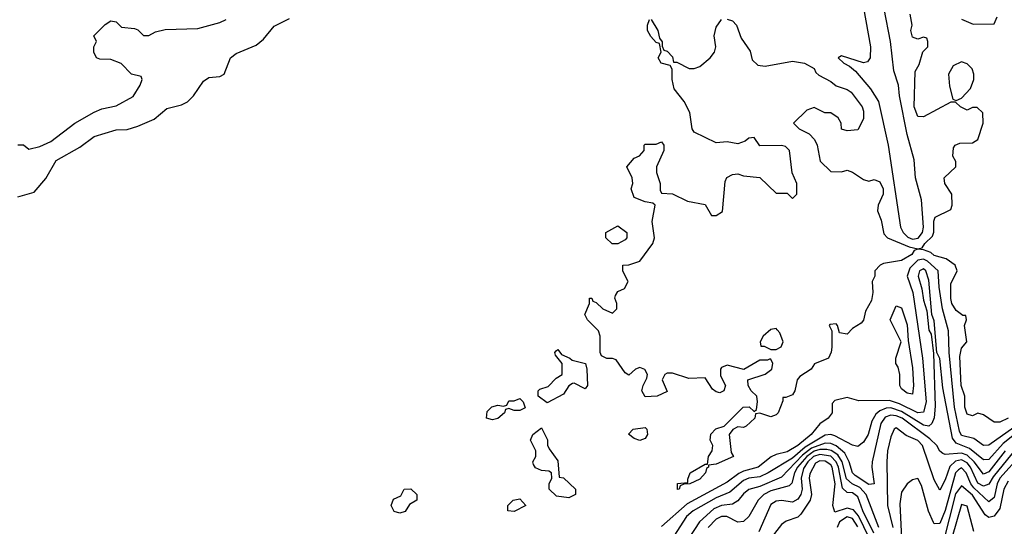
# Model space of a CAD drawing. Header units: inches. Extents: x 2348341 to 2479810, y 460419 to 613669.
# Tile 421 of 656: x 2408436 to 2412047, y 526114 to 527969. Entities that reach past the tile are written whole.
import ezdxf

# ---------------------------------------------------------------- set-up
doc = ezdxf.new("R2010")
doc.units = ezdxf.units.IN
doc.header["$MEASUREMENT"] = 0
doc.layers.add('C4502', color=7, linetype='Continuous')
doc.layers.add('C4512', color=7, linetype='Continuous')

msp = doc.modelspace()

# ---------------------------------------------------------------- linework, layer by layer
at = {"layer": 'C4502', "color": 2}
for points, elevation in [([(2408429.3, 527510.7), (2408450, 527510.6), (2408470, 527494.8), (2408510, 527504.9), (2408550, 527523.8), (2408639, 527590), (2408709.7, 527630.3), (2408737.2, 527642.8), (2408790, 527654), (2408851.9, 527688.1), (2408878, 527730), (2408886, 527750), (2408882, 527762), (2408846, 527770), (2408808.9, 527808.9), (2408770, 527824), (2408730, 527825.2), (2408718, 527830), (2408708.7, 527850), (2408708, 527870), (2408718, 527890), (2408708, 527910), (2408750, 527951.3), (2408770, 527964.7), (2408790, 527962), (2408810, 527942), (2408856.9, 527936.9), (2408870, 527932), (2408890, 527912), (2408910, 527911.3), (2408934.8, 527925.2), (2408970, 527934), (2409090, 527937.3), (2409170, 527958.8), (2409194, 527970)], 62), ([(2408430, 527321), (2408490, 527338), (2408532.5, 527387.5), (2408570, 527454), (2408657.4, 527502.6), (2408710, 527542), (2408790, 527565.5), (2408830, 527567.7), (2408870, 527579.1), (2408930, 527605.5), (2408975.9, 527644.1), (2409030, 527658), (2409051.6, 527668.4), (2409074, 527690), (2409110, 527744.7), (2409130, 527758), (2409170, 527762), (2409186, 527770), (2409209, 527830), (2409230, 527846), (2409304, 527876), (2409330, 527898), (2409370, 527946), (2409426, 527974)], 58)]:
    msp.add_lwpolyline(points, dxfattribs=dict(at, elevation=elevation))
at = {"layer": 'C4502', "color": 2, "elevation": 54}
msp.add_lwpolyline([(2409830, 526162), (2409810, 526168.7), (2409799, 526190), (2409806.6, 526213.4), (2409834, 526226), (2409846, 526250), (2409870, 526251.3), (2409892, 526230), (2409892, 526210), (2409866, 526194), (2409850, 526168)], close=True, dxfattribs=at)
at = {"layer": 'C4512', "color": 2}
for points, elevation in [([(2411448.2, 528470), (2411555.5, 527870), (2411554.3, 527830), (2411544.4, 527815.6), (2411530, 527811.6), (2411450, 527837.2), (2411438, 527830), (2411458, 527810), (2411479.5, 527799.5), (2411501.1, 527781.1), (2411555.8, 527715.8), (2411584.9, 527670), (2411620.6, 527510), (2411666.2, 527210), (2411676, 527190), (2411693.3, 527173.3), (2411710, 527165.1), (2411730.4, 527169.6), (2411746.9, 527190), (2411750.6, 527210), (2411743.5, 527310), (2411720.7, 527390), (2411716, 527456), (2411690, 527549.2), (2411662.5, 527690), (2411658.7, 527730), (2411642.1, 527782.1), (2411629.8, 527890), (2411559.8, 528250)], 58), ([(2412061, 526510), (2412030, 526495.3), (2412010, 526495.3), (2411970, 526522), (2411950, 526528.7), (2411930, 526519), (2411910, 526525.2), (2411901.6, 526550), (2411902, 526590), (2411888.7, 526630), (2411884, 526736), (2411890, 526766), (2411909.3, 526790), (2411901.2, 526850), (2411908, 526870), (2411906, 526886), (2411894, 526886), (2411870, 526904), (2411854.5, 526930), (2411850, 526948), (2411850, 527002), (2411874, 527050), (2411866.6, 527070), (2411833.4, 527093.4), (2411790, 527106.2), (2411776.6, 527116.6), (2411750, 527126.9), (2411730, 527129.6), (2411716.1, 527123.9), (2411707.7, 527110), (2411670, 527088), (2411603.8, 527076.2), (2411591.3, 527070), (2411572, 527050), (2411572, 527030), (2411562, 527010), (2411564.7, 526970), (2411559.6, 526940.4), (2411538, 526902), (2411530.8, 526869.2), (2411522, 526858), (2411490, 526838), (2411470, 526818), (2411442, 526822), (2411435.3, 526850), (2411430, 526855.3), (2411407.1, 526852.9), (2411404.7, 526850), (2411414, 526830), (2411414, 526770), (2411412, 526752), (2411402, 526730), (2411351.1, 526708.9), (2411338, 526690), (2411297.1, 526662.9), (2411287.7, 526650), (2411278.8, 526610), (2411270, 526595.3), (2411246, 526586), (2411234, 526586), (2411234, 526574), (2411218, 526530), (2411210, 526522), (2411190, 526515.3), (2411150, 526528), (2411134, 526526), (2411132, 526510), (2411099.8, 526480.2), (2411090, 526475.3), (2411070, 526478), (2411051, 526469), (2411038, 526450), (2411044.7, 526384.7), (2411054, 526370), (2410990, 526341.2), (2410962, 526338), (2410962, 526330), (2410954.8, 526325.2), (2410950.7, 526310), (2410930, 526286), (2410894, 526270), (2410871.6, 526268.4), (2410858, 526262), (2410854, 526250), (2410848.7, 526248.7), (2410848.7, 526271.3), (2410886, 526274), (2410886, 526286), (2410895.3, 526310), (2410950, 526342), (2410958, 526342), (2410962, 526370), (2410975.3, 526390), (2410978, 526410), (2410968, 526430), (2410970, 526452), (2410989.1, 526470.9), (2411019, 526481), (2411089.1, 526550.9), (2411111.3, 526551.3), (2411130, 526534), (2411138, 526542), (2411142, 526570), (2411139, 526590), (2411118, 526610), (2411108, 526630), (2411106, 526650), (2411170, 526671.3), (2411194, 526690), (2411198, 526710), (2411190, 526726), (2411186, 526726), (2411178, 526722), (2411150, 526722), (2411092, 526688), (2411030, 526704), (2411010, 526695.3), (2411006, 526690), (2411005.4, 526665.4), (2411024.7, 526630), (2411018, 526610), (2411003.1, 526603.1), (2410990, 526606), (2410976.4, 526616.4), (2410950, 526658), (2410890, 526655.3), (2410830, 526675.3), (2410810, 526675.3), (2410802, 526670), (2410792, 526650), (2410810, 526608), (2410774, 526590), (2410730, 526588.7), (2410718, 526610), (2410722, 526630), (2410736.4, 526656.4), (2410738, 526670), (2410728.4, 526688.4), (2410710, 526695.3), (2410694, 526690), (2410670, 526668), (2410656.4, 526676.4), (2410623.1, 526723.1), (2410610, 526728.7), (2410588.9, 526728.9), (2410570, 526738), (2410565.2, 526750), (2410565.2, 526810), (2410559, 526830), (2410518, 526870), (2410508, 526890), (2410526, 526930), (2410526, 526950), (2410534, 526950), (2410538, 526938), (2410550, 526934), (2410574, 526910), (2410610, 526894), (2410626, 526910), (2410626, 526930), (2410618, 526950), (2410620.4, 526959.6), (2410630, 526974), (2410654.6, 526985.4), (2410668, 527010), (2410648.4, 527048.4), (2410648, 527070), (2410670, 527072), (2410710, 527084.7), (2410758, 527150), (2410764, 527170), (2410756, 527230), (2410766, 527290), (2410758, 527298), (2410730, 527302), (2410690, 527318), (2410679, 527350), (2410684, 527370), (2410682, 527390), (2410662, 527430), (2410690, 527462), (2410708.7, 527471.3), (2410726, 527490), (2410726, 527510), (2410730, 527514), (2410770, 527514), (2410790, 527522), (2410798, 527510), (2410798, 527490), (2410771.3, 527430), (2410771.3, 527410), (2410784.7, 527370), (2410784.7, 527344.7), (2410790, 527334), (2410830, 527331.3), (2410885.4, 527305.4), (2410950, 527292), (2410972.7, 527252.7), (2410990, 527252), (2411013.6, 527266.4), (2411023.1, 527376.9), (2411028.9, 527391.1), (2411050, 527402), (2411070, 527404.7), (2411090, 527398), (2411150, 527392), (2411210, 527334), (2411250, 527334), (2411270, 527314), (2411286, 527330), (2411286, 527370), (2411268.9, 527408.9), (2411259, 527490), (2411244.7, 527504.7), (2411230, 527509), (2411150, 527508), (2411130, 527538), (2411110, 527535.3), (2411096, 527524), (2411070, 527515.3), (2411030, 527522), (2410990, 527518), (2410910, 527558), (2410902, 527570), (2410894, 527630), (2410873.2, 527670), (2410836.5, 527716.5), (2410829.2, 527750.8), (2410828.4, 527788.4), (2410822, 527802), (2410788, 527810), (2410778, 527830), (2410788, 527850), (2410782, 527882), (2410770, 527886), (2410750, 527908), (2410738, 527930), (2410738, 527950), (2410746, 527970)], 54), ([(2410752, 527970), (2410776, 527930), (2410782, 527902), (2410792, 527888), (2410792, 527872), (2410798, 527858), (2410810, 527854), (2410830, 527834), (2410834, 527814), (2410846, 527814), (2410891.1, 527791.1), (2410910, 527791), (2410930, 527798), (2410968.7, 527830), (2410984, 527850), (2410989, 527870), (2410982.7, 527910), (2410990, 527942), (2411009.3, 527970.7)], 54), ([(2411030, 527971), (2411050, 527964.7), (2411064.7, 527950), (2411082, 527902), (2411114.4, 527854.4), (2411122, 527822), (2411142.8, 527802.8), (2411170, 527798.8), (2411270, 527818), (2411314, 527810), (2411350, 527791), (2411356, 527776), (2411366, 527766), (2411410, 527742.8), (2411430, 527726.8), (2411470, 527714), (2411484.5, 527704.5), (2411526, 527650), (2411530, 527634), (2411530, 527606), (2411510, 527566), (2411470, 527562), (2411449.1, 527569.1), (2411448, 527590), (2411438, 527610), (2411410, 527628), (2411388.4, 527628.4), (2411350, 527648), (2411322, 527638), (2411274, 527590), (2411294, 527570), (2411331.1, 527551.1), (2411350.9, 527530.9), (2411361, 527510), (2411371.1, 527451.1), (2411410, 527414), (2411450, 527412), (2411470, 527418), (2411490, 527411.3), (2411530, 527384.7), (2411550, 527378), (2411570, 527384.7), (2411590, 527376), (2411602.8, 527350), (2411602.8, 527330), (2411584.7, 527290), (2411582, 527270), (2411595.5, 527235.5), (2411604.9, 527184.9), (2411618, 527170), (2411697.7, 527137.7), (2411730, 527130.3), (2411746, 527134), (2411755.6, 527150), (2411783, 527177), (2411788.3, 527191.7), (2411788.3, 527231.7), (2411793.2, 527246.8), (2411850, 527274), (2411855.3, 527290), (2411854, 527330), (2411828.7, 527370), (2411826, 527390), (2411868.7, 527430), (2411868.7, 527450), (2411858, 527470), (2411860.4, 527499.6), (2411866, 527510), (2411883.1, 527516.9), (2411930, 527518), (2411949.1, 527530.9), (2411968.7, 527590), (2411968, 527628), (2411947.3, 527647.3), (2411930, 527648), (2411910, 527638), (2411886, 527650), (2411867.3, 527667.3), (2411850, 527668), (2411750, 527614), (2411730, 527615.3), (2411716, 527650), (2411720.2, 527779.8), (2411734.6, 527805.4), (2411748.4, 527851.6), (2411766, 527870), (2411766, 527890), (2411762, 527902), (2411750, 527906), (2411730, 527898), (2411710, 527906), (2411704, 527930), (2411708.7, 527950), (2411702, 527990)], 54), ([(2411890, 527972), (2411932.7, 527952.7), (2412010, 527954), (2412020.2, 527979.8)], 54), ([(2412102.2, 526490), (2411990, 526411.2), (2411970, 526409.7), (2411935.2, 526435.2), (2411890, 526446.6), (2411882.1, 526462.1), (2411863.6, 526550), (2411843.9, 526750), (2411842.4, 526830), (2411819.5, 526910), (2411807.5, 526990), (2411804.2, 527050), (2411765.1, 527085.1), (2411750, 527091.8), (2411730, 527089), (2411700.2, 527059.8), (2411691, 527030), (2411710.9, 526970), (2411747.1, 526730), (2411759.8, 526570), (2411750, 526531.8), (2411730, 526529.8), (2411662.4, 526562.4), (2411625.3, 526574.7), (2411513.6, 526573.6), (2411470, 526586), (2411425.2, 526574.8), (2411416, 526564), (2411416, 526530), (2411401, 526510), (2411370, 526489.6), (2411338.9, 526450), (2411290, 526409.8), (2411250, 526386.4), (2411210, 526377.2), (2411191.8, 526368.2), (2411144.4, 526330), (2411090, 526315.7), (2411073, 526307), (2411030, 526276), (2410883.8, 526196.2), (2410790, 526112.8)], 58), ([(2412132.2, 526487.8), (2412042.8, 526417.2), (2411990, 526359.2), (2411970, 526358), (2411919.4, 526399.4), (2411870, 526418), (2411857.1, 526437.1), (2411821.7, 526621.7), (2411810, 526728), (2411799, 526750), (2411790, 526866), (2411781.2, 526890), (2411770, 527015.3), (2411758.3, 527050), (2411750, 527057.2), (2411735.5, 527050), (2411730.5, 527030), (2411744.2, 526984.2), (2411750, 526942), (2411763.1, 526903.1), (2411770, 526832), (2411778, 526818), (2411787.1, 526747.1), (2411793.4, 526553.4), (2411789.2, 526510.8), (2411781.3, 526490), (2411770, 526481.1), (2411750, 526484.4), (2411670, 526533.9), (2411630, 526547.5), (2411613.8, 526546.2), (2411590, 526537.1), (2411575.4, 526524.6), (2411561.4, 526498.6), (2411547, 526450), (2411530, 526422), (2411510, 526406.6), (2411490, 526411.6), (2411425.3, 526445.3), (2411410, 526449.8), (2411390, 526448.2), (2411316.7, 526403.3), (2411270, 526363.6), (2411180.3, 526310), (2411150, 526295.3), (2411110, 526289.8), (2411090, 526281.2), (2411040.7, 526239.3), (2410990, 526218.5), (2410905.3, 526170), (2410880.9, 526150), (2410790.3, 526010)], 62), ([(2412049.3, 526390.7), (2411990, 526314), (2411970, 526304.7), (2411936.2, 526350), (2411910, 526374.3), (2411890, 526382.4), (2411830, 526377), (2411821, 526381), (2411810, 526389.2), (2411799.5, 526410), (2411774.1, 526434.1), (2411672, 526510), (2411650, 526518.5), (2411630, 526521.4), (2411610, 526513.5), (2411594, 526490), (2411562, 526350), (2411560.9, 526330), (2411570, 526269), (2411550, 526267.1), (2411499.7, 526299.7), (2411489.9, 526309.9), (2411478.2, 526350), (2411461.8, 526381.8), (2411430, 526408.5), (2411410, 526417), (2411390, 526418.6), (2411340.1, 526399.9), (2411306.1, 526373.9), (2411230, 526293.5), (2411150, 526259.8), (2411110, 526248.3), (2411090, 526232.8), (2411070, 526207.6), (2411050, 526195.1), (2411010, 526190.7), (2410981.5, 526178.5), (2410929.3, 526130.7), (2410890.3, 526070)], 66), ([(2412090, 526398.5), (2412005.2, 526294.8), (2411990, 526268), (2411970, 526260.8), (2411950, 526272.1), (2411922.8, 526330), (2411910, 526345.8), (2411890, 526357.4), (2411867.2, 526352.8), (2411846.9, 526333.1), (2411830, 526283.7), (2411810, 526246), (2411790, 526284), (2411746.3, 526410), (2411730, 526427.8), (2411686.6, 526446.6), (2411650, 526474), (2411642.8, 526470), (2411630, 526442), (2411618.7, 526390), (2411615.3, 526350), (2411618.5, 526190), (2411638, 526110)], 70), ([(2411586.5, 526110), (2411540.2, 526230), (2411516.4, 526256.4), (2411488.4, 526270), (2411468.2, 526288.2), (2411452.2, 526350), (2411435.8, 526375.8), (2411411.9, 526391.9), (2411395.7, 526395.7), (2411370, 526395.6), (2411350, 526389.5), (2411322.9, 526370), (2411288.3, 526330), (2411277.9, 526310), (2411267.6, 526272.4), (2411258, 526262), (2411190, 526244.1), (2411165.3, 526230), (2411143.7, 526210), (2411110, 526149.4), (2411090, 526132), (2411070, 526129.6), (2411029.7, 526149.7), (2411010, 526149.7), (2410990, 526140.4), (2410961.3, 526110)], 70), ([(2411568.7, 526088.7), (2411528.4, 526170), (2411510, 526222), (2411490, 526236.1), (2411470, 526238.3), (2411453.8, 526253.8), (2411438.7, 526330), (2411430, 526350.6), (2411410, 526370.4), (2411370, 526377.4), (2411346.9, 526370), (2411326.1, 526350), (2411310, 526325.4), (2411301.5, 526290), (2411306, 526250), (2411300.9, 526230), (2411290, 526213.6), (2411270, 526202.6), (2411230, 526208.2), (2411210, 526206.3), (2411190, 526193.3), (2411146.9, 526093.1)], 74), ([(2412110, 526377.6), (2412030.2, 526290), (2412020.5, 526270), (2412010, 526219.5), (2411990, 526203.5), (2411935.4, 526255.4), (2411924.1, 526270), (2411906.4, 526310), (2411890, 526328.5), (2411878.7, 526321.3), (2411867.8, 526310), (2411830, 526172), (2411810, 526124.5), (2411790, 526122.7), (2411787.5, 526127.5), (2411769, 526169), (2411743.3, 526263.3), (2411730, 526289), (2411710, 526284), (2411690, 526269.2), (2411670, 526239), (2411663.2, 526196.8), (2411670.2, 526070)], 74), ([(2411551.7, 526071.7), (2411511.9, 526151.9), (2411493.7, 526173.7), (2411470, 526179.8), (2411425.6, 526165.6), (2411417.8, 526190), (2411426.2, 526270), (2411415.7, 526330), (2411410, 526339.3), (2411390, 526352.5), (2411370, 526353.3), (2411354.9, 526345.1), (2411333.4, 526306.6), (2411331.1, 526290), (2411339.3, 526230), (2411335, 526210), (2411301.1, 526158.9), (2411290, 526147.3), (2411247.3, 526132.7), (2411230, 526120.9), (2411174.9, 526050)], 78), ([(2412061.2, 526278.8), (2412044.4, 526250), (2412030, 526179.5), (2412010, 526151.2), (2411990, 526146), (2411975.9, 526155.9), (2411930, 526227.7), (2411890, 526261.7), (2411867.5, 526232.5), (2411821.8, 526050)], 78), ([(2411935.4, 526095.4), (2411910, 526188), (2411890, 526193.2), (2411855.9, 526075.9)], 82), ([(2411510, 526112.1), (2411490, 526142.5), (2411470, 526149), (2411442.9, 526130), (2411434.2, 526110)], 82)]:
    msp.add_lwpolyline(points, dxfattribs=dict(at, elevation=elevation))
at = {"layer": 'C4512', "color": 2, "elevation": 54}
for points in [[(2411890, 527815.3), (2411859.6, 527800.4), (2411842, 527770), (2411845.4, 527725.4), (2411858, 527678), (2411870, 527674), (2411890, 527682), (2411923.1, 527716.9), (2411935.3, 527750), (2411935.3, 527770), (2411928.9, 527788.9), (2411910, 527808)], [(2410630, 527148), (2410608.7, 527148.7), (2410586, 527170), (2410586, 527190), (2410630, 527214), (2410662, 527190), (2410662, 527170), (2410656.9, 527163.1)], [(2411710, 526598), (2411690, 526601.2), (2411670, 526618), (2411664, 526630), (2411664, 526670), (2411657.2, 526697.2), (2411649, 526710), (2411649, 526730), (2411668.7, 526790), (2411628.7, 526870), (2411650, 526922), (2411670, 526914), (2411690, 526852), (2411694, 526794), (2411710, 526694), (2411714, 526630)], [(2411210, 526838), (2411190, 526835.3), (2411162, 526810), (2411152, 526790), (2411154, 526774), (2411166, 526774), (2411190, 526762), (2411210, 526762), (2411228.4, 526771.6), (2411235.3, 526790), (2411223.1, 526823.1), (2411214, 526834)], [(2410510, 526618), (2410470, 526638), (2410463.6, 526636.4), (2410450, 526628), (2410430, 526598), (2410370, 526566), (2410338, 526590), (2410338, 526610), (2410344, 526616), (2410374, 526626), (2410403.1, 526656.9), (2410426, 526670), (2410426, 526710), (2410400.4, 526740.4), (2410398, 526750), (2410403.1, 526756.9), (2410410, 526762), (2410423.6, 526743.6), (2410454, 526730), (2410462, 526722), (2410510.7, 526710.7), (2410516, 526690), (2410518, 526630)], [(2410250, 526538), (2410230, 526546), (2410218, 526542), (2410214, 526530), (2410190, 526509), (2410170, 526504), (2410148, 526510), (2410150, 526534), (2410168, 526552), (2410190, 526558), (2410210, 526554), (2410222, 526558), (2410230, 526574), (2410250, 526574), (2410270, 526582), (2410282, 526570), (2410290, 526548), (2410270, 526538)], [(2410450, 526218), (2410404.7, 526224.7), (2410378, 526250), (2410378, 526270), (2410388, 526290), (2410386, 526310), (2410376.4, 526316.4), (2410350, 526318), (2410328, 526328), (2410320.4, 526340.4), (2410318, 526350), (2410328.7, 526370), (2410328.7, 526390), (2410309, 526430), (2410318, 526450), (2410350, 526474), (2410371.1, 526431.1), (2410371.6, 526411.6), (2410378, 526398), (2410410, 526354), (2410414, 526294), (2410430, 526292), (2410474, 526250), (2410474, 526230), (2410470, 526228)], [(2410710, 526428.7), (2410690, 526435.3), (2410668.4, 526451.6), (2410686, 526470), (2410730, 526476), (2410736, 526470), (2410738.8, 526450), (2410730, 526435.3)], [(2410250, 526168.7), (2410226, 526170), (2410226, 526190), (2410246, 526210), (2410270, 526214), (2410292, 526190)]]:
    msp.add_lwpolyline(points, close=True, dxfattribs=at)

doc.saveas('drawing.dxf')
